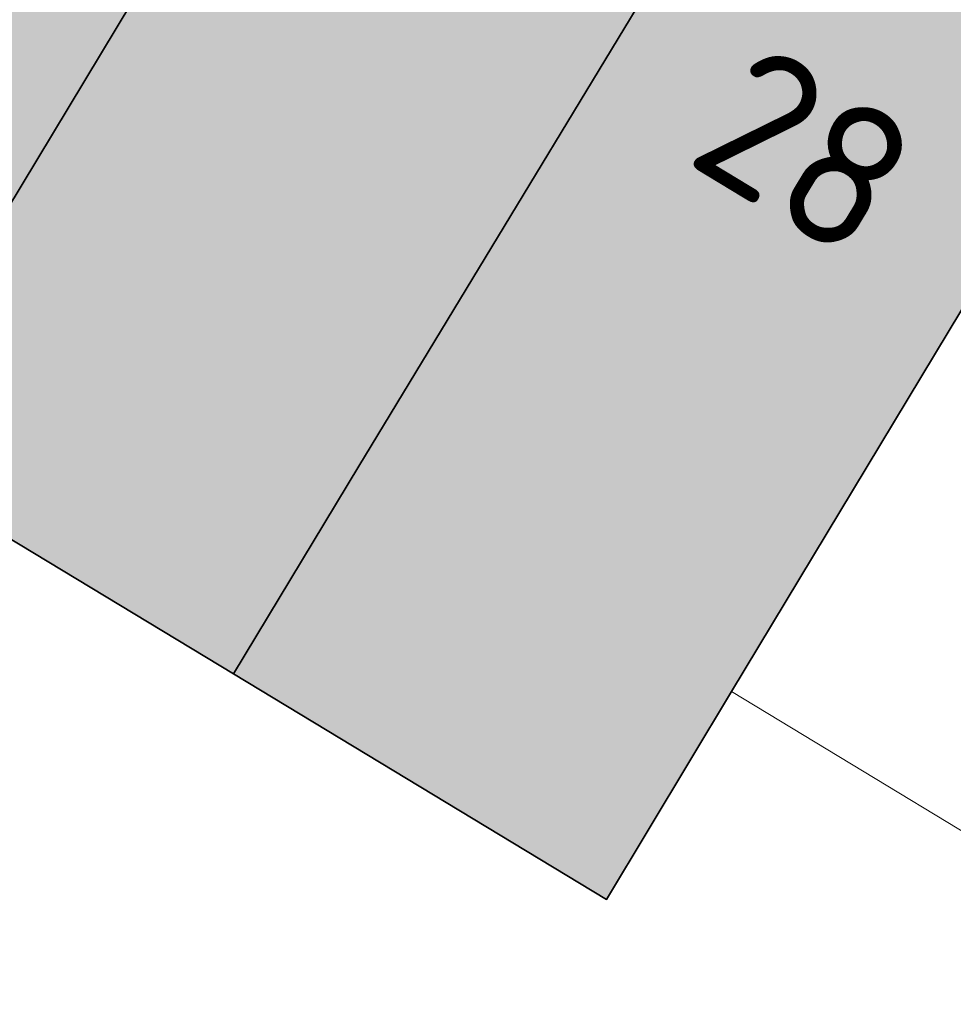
# Model space of a CAD drawing. Header units: metres. Extents: x 125349 to 128236, y 501602 to 503797.
# Tile 483 of 656: x 127254 to 127265, y 502186 to 502198. Entities that reach past the tile are written whole.
import ezdxf
from ezdxf.enums import TextEntityAlignment as Align

# ---------------------------------------------------------------- set-up
doc = ezdxf.new("R2010")
doc.units = ezdxf.units.M
for name, color, linetype, lineweight in [('B-WE-OG-BEBOUWING-GV', 7, 'CONTINUOUS', 35), ('B-WE-OG-BEBOUWING-T18', 10, 'CONTINUOUS', 18), ('B-WE-OG-TERREIN_ERF-GV', 7, 'CONTINUOUS', 18)]:
    doc.layers.add(name, color=color, linetype=linetype, lineweight=lineweight)
doc.layers.add('B-WE-OG-BEBOUWING-V', color=7, linetype='CONTINUOUS', lineweight=18, true_color=0xcc646e)
doc.styles.add('NLCS-ISO-M1000-T18', font='NLCS-ISO.ttf', dxfattribs={"height": 1.8})

msp = doc.modelspace()

# ---------------------------------------------------------------- hatches: boundary and pattern name
at = {"layer": 'B-WE-OG-BEBOUWING-V'}
for points in [[(127247.009, 502195.378), (127251.688, 502192.549), (127259.98, 502206.308), (127259.981, 502206.309), (127259.98, 502206.31), (127258.1, 502207.44), (127256.13, 502204.19), (127253.36, 502205.87)], [(127257.86, 502192.34), (127262.65, 502200.25), (127259.89, 502201.91), (127261.86, 502205.17), (127259.981, 502206.309), (127259.98, 502206.308), (127251.688, 502192.549), (127256.299, 502189.761)], [(127262.49, 502189.54), (127269.22, 502200.709), (127269.22, 502200.71), (127267.34, 502201.85), (127265.38, 502198.6), (127262.65, 502200.25), (127257.86, 502192.34), (127256.299, 502189.761), (127260.934, 502186.958)]]:
    msp.add_hatch(color=256, dxfattribs=at).paths.add_polyline_path(points)

# ---------------------------------------------------------------- linework, layer by layer
at = {"layer": 'B-WE-OG-BEBOUWING-GV', "flags": 128}
for points in [[(127247.009, 502195.378), (127251.688, 502192.549), (127259.98, 502206.308), (127259.981, 502206.309), (127259.98, 502206.31), (127258.1, 502207.44), (127256.13, 502204.19), (127253.36, 502205.87)], [(127257.86, 502192.34), (127262.65, 502200.25), (127259.89, 502201.91), (127261.86, 502205.17), (127259.981, 502206.309), (127259.98, 502206.308), (127251.688, 502192.549), (127256.299, 502189.761)], [(127262.49, 502189.54), (127269.22, 502200.709), (127269.22, 502200.71), (127267.34, 502201.85), (127265.38, 502198.6), (127262.65, 502200.25), (127257.86, 502192.34), (127256.299, 502189.761), (127260.934, 502186.958)]]:
    msp.add_lwpolyline(points, close=True, dxfattribs=at)
at = {"layer": 'B-WE-OG-TERREIN_ERF-GV', "flags": 128}
msp.add_lwpolyline([(127271.72, 502183.96), (127267.101, 502186.749), (127267.1, 502186.75), (127262.49, 502189.54), (127260.934, 502186.958), (127256.299, 502189.761), (127251.688, 502192.549), (127247.009, 502195.378), (127242.343, 502198.2), (127237.722, 502200.994), (127233.117, 502203.779)], dxfattribs=at)

# ---------------------------------------------------------------- texts
at = {"layer": 'B-WE-OG-BEBOUWING-T18', "style": 'NLCS-ISO-M1000-T18'}
msp.add_text('28', height=1.8, rotation=328.8, dxfattribs=at).set_placement((127263.408, 502196.265), align=Align.MIDDLE)

doc.saveas('drawing.dxf')
